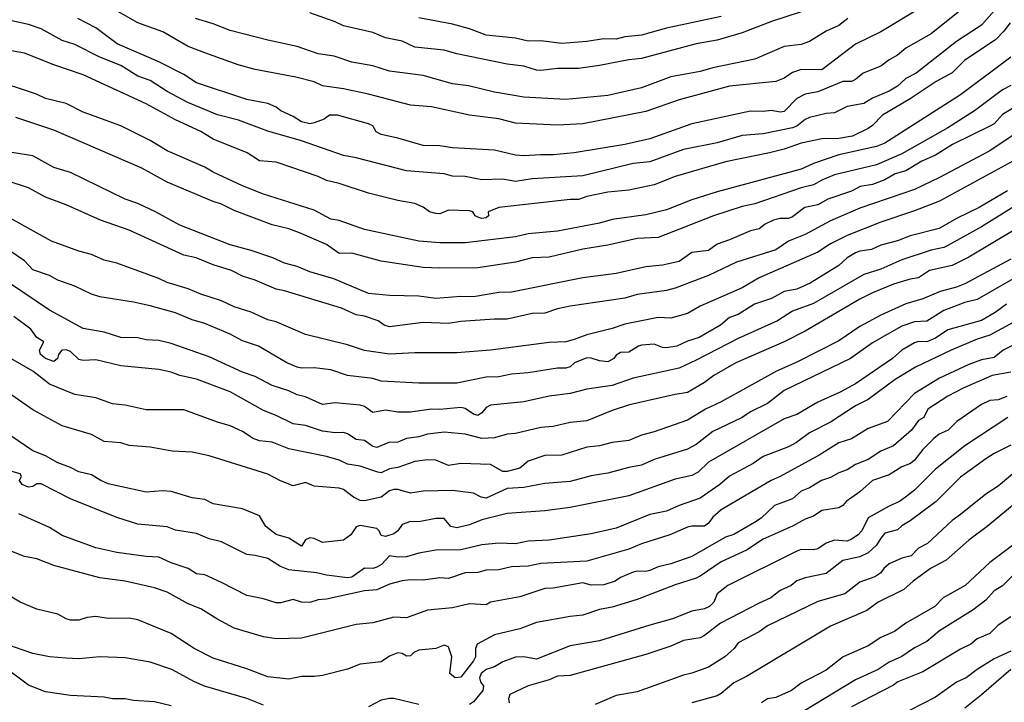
# Model space of a CAD drawing. Header units: metres. Extents: x -46681 to -43747, y -240911 to -237677.
# Tile 648 of 656: x -45610 to -45493, y -238848 to -238767. Entities that reach past the tile are written whole.
import ezdxf

# ---------------------------------------------------------------- set-up
doc = ezdxf.new("R2010")
doc.units = ezdxf.units.M
doc.layers.add('CONTOUR_INDEX', color=1, linetype='Continuous')
doc.layers.add('CONTOUR_INTER', color=3, linetype='Continuous')

msp = doc.modelspace()

# ---------------------------------------------------------------- linework, layer by layer
at = {"layer": 'CONTOUR_INDEX'}
for points, elevation in [([(-45497.6, -238765.11), (-45501.6, -238768.36), (-45504.6, -238770.04), (-45505.6, -238770.89), (-45506.6, -238771.43), (-45507.6, -238772.21), (-45509.69, -238773.02), (-45510.6, -238773.77), (-45511.1, -238774), (-45512.1, -238774.03), (-45515.1, -238775.26), (-45516.6, -238775.53), (-45517.6, -238776.05), (-45519.1, -238777.61), (-45519.6, -238777.67), (-45520.6, -238777.46), (-45521.6, -238777.59), (-45523.1, -238777.54), (-45530.1, -238779.07), (-45535.1, -238780.83), (-45538.1, -238781.52), (-45544.1, -238782.51), (-45546.6, -238782.77), (-45548.1, -238782.74), (-45550.1, -238782.89), (-45551.1, -238782.81), (-45553.6, -238782.21), (-45558.6, -238781.92), (-45560.1, -238781.66), (-45562.1, -238781.65), (-45565.1, -238780.77), (-45567.1, -238780.34), (-45567.69, -238780.02), (-45568.1, -238779.31), (-45568.6, -238779.04), (-45572.29, -238778.02), (-45573.24, -238778.02), (-45573.9, -238778.52), (-45575.1, -238778.95), (-45575.6, -238779.04), (-45576.6, -238778.84), (-45577.6, -238778.19), (-45579.06, -238777.52), (-45579.6, -238777.06), (-45580.6, -238776.65), (-45583.1, -238776.15), (-45589.1, -238774.17), (-45590.6, -238773.2), (-45593.6, -238771.69), (-45598.56, -238769.52), (-45601.1, -238767.62), (-45603.23, -238766.52)], 105), ([(-45490.6, -238776.43), (-45493.1, -238777.95), (-45494.1, -238779.04), (-45494.6, -238779.33), (-45499.05, -238781.52), (-45501.1, -238782.78), (-45502.69, -238783.52), (-45504.6, -238784.64), (-45505.9, -238785.02), (-45507.1, -238785.73), (-45508.6, -238786.3), (-45510.05, -238786.52), (-45511.1, -238787.08), (-45513.92, -238788.02), (-45515.1, -238788.71), (-45516.63, -238789.02), (-45518.1, -238790.15), (-45518.6, -238790.32), (-45519.6, -238790.33), (-45520.39, -238790.52), (-45521.37, -238791.02), (-45522.1, -238791.55), (-45523.1, -238791.81), (-45525.6, -238792.88), (-45527.1, -238793.37), (-45528.1, -238794.16), (-45530.1, -238794.4), (-45531.6, -238795.44), (-45533.6, -238795.9), (-45535.6, -238796.08), (-45539.1, -238796.9), (-45543.1, -238797.41), (-45551.6, -238799.1), (-45553.1, -238799.16), (-45556.1, -238799.67), (-45557.6, -238799.64), (-45560.6, -238799.86), (-45562.6, -238799.57), (-45566.1, -238799.52), (-45568.6, -238799.27), (-45572.74, -238797.52), (-45575.6, -238796.68), (-45577.1, -238796.04), (-45578.6, -238795.64), (-45580.01, -238795.02), (-45582.6, -238794.15), (-45585.1, -238793.45), (-45591.1, -238791.11), (-45593.96, -238789.52), (-45596.1, -238788.53), (-45597.6, -238788.03), (-45604.1, -238784.85), (-45606.1, -238784.25), (-45608.6, -238782.87), (-45611.1, -238782.49)], 100), ([(-45491.6, -238791.64), (-45497.1, -238794.92), (-45499.1, -238795.93), (-45501.79, -238796.52), (-45503.1, -238797.4), (-45504.1, -238797.56), (-45506.1, -238798.17), (-45508.6, -238799.18), (-45510.1, -238799.94), (-45516.6, -238803.75), (-45519.1, -238805.03), (-45524.86, -238807.52), (-45527.48, -238809.02), (-45528.6, -238809.85), (-45530.6, -238811.07), (-45532.1, -238811.29), (-45537.53, -238812.52), (-45539.6, -238813.19), (-45542.6, -238814.43), (-45544.6, -238814.61), (-45546.6, -238815.1), (-45548.1, -238815.22), (-45551.1, -238815.92), (-45552.1, -238816.01), (-45553.6, -238816.46), (-45555.1, -238816.54), (-45557.1, -238816.01), (-45559.6, -238815.79), (-45561.6, -238816.02), (-45562.6, -238816.32), (-45564.1, -238816.55), (-45565.1, -238816.96), (-45566.2, -238817.02), (-45567.6, -238817.59), (-45568.1, -238817.49), (-45569.1, -238816.76), (-45570.1, -238816.64), (-45571.1, -238815.97), (-45571.6, -238815.83), (-45572.6, -238815.85), (-45574.1, -238815.65), (-45576.1, -238814.98), (-45577.6, -238814.8), (-45579.6, -238813.79), (-45581.1, -238813.21), (-45585.1, -238810.99), (-45589.1, -238809.46), (-45591.08, -238809.02), (-45592.1, -238808.64), (-45593.6, -238808.32), (-45598.1, -238807.88), (-45601.1, -238807.15), (-45602.6, -238807.25), (-45603.1, -238807.13), (-45604.1, -238806.19), (-45604.6, -238805.97), (-45605.14, -238806.02), (-45605.53, -238806.52), (-45605.64, -238807.02), (-45606.1, -238807.35), (-45607.1, -238807.02), (-45607.69, -238806.52), (-45607.79, -238806.02), (-45607.29, -238805.02), (-45608.1, -238804.52), (-45608.83, -238803.52), (-45610.86, -238802.02)], 95), ([(-45491.04, -238805.02), (-45493.04, -238806.02), (-45494.1, -238806.88), (-45495.6, -238807.18), (-45497.1, -238807.71), (-45500.6, -238809.36), (-45503.6, -238811.19), (-45506.81, -238814.52), (-45509.1, -238815.33), (-45511.1, -238816.56), (-45512.6, -238817.05), (-45514.94, -238818.52), (-45519.6, -238821.06), (-45520.67, -238821.52), (-45526.61, -238825.02), (-45527.6, -238825.91), (-45528.1, -238826.63), (-45528.6, -238826.96), (-45530.1, -238826.96), (-45530.6, -238827.1), (-45532.74, -238828.02), (-45536.1, -238829.07), (-45537.6, -238829.71), (-45542.6, -238831.14), (-45548.1, -238831.43), (-45549.6, -238831.74), (-45551.6, -238831.82), (-45553.1, -238832.18), (-45554.6, -238832.22), (-45555.6, -238832.48), (-45557.1, -238832.51), (-45559.1, -238833.2), (-45560.1, -238833.14), (-45562.1, -238833.42), (-45563.6, -238833.37), (-45564.6, -238833.47), (-45566.1, -238833.89), (-45567.6, -238834.54), (-45569.1, -238834.68), (-45573.6, -238835.65), (-45574.6, -238835.73), (-45575.6, -238836.05), (-45576.58, -238836.02), (-45577.6, -238835.71), (-45579.1, -238836.11), (-45579.6, -238836.09), (-45581.1, -238835.61), (-45583.1, -238835.21), (-45586.1, -238833.66), (-45588.1, -238832.78), (-45589.1, -238832.64), (-45590.1, -238832), (-45592.1, -238831.32), (-45593.6, -238830.65), (-45595.1, -238830.57), (-45598.6, -238830.1), (-45601.1, -238829.55), (-45605.1, -238828.1), (-45606.6, -238827.12), (-45610.24, -238825.52)], 90), ([(-45491.64, -238820.52), (-45493.6, -238822.19), (-45495.1, -238823.15), (-45498.1, -238825.6), (-45499.1, -238826.28), (-45502.02, -238829.02), (-45503.1, -238829.6), (-45504, -238830.52), (-45505.1, -238830.78), (-45506.6, -238831.45), (-45507.25, -238832.02), (-45507.6, -238832.52), (-45508.32, -238833.02), (-45510.1, -238833.64), (-45511.87, -238835.02), (-45515.1, -238835.94), (-45521.1, -238838.82), (-45522.1, -238839.55), (-45524.6, -238840.86), (-45525.06, -238841.52), (-45526.18, -238842.52), (-45528.1, -238843.75), (-45530.1, -238844.49), (-45531.1, -238844.7), (-45536.6, -238846.7), (-45539.1, -238847.15), (-45541.6, -238848.19)], 85), ([(-45492.1, -238841.87), (-45494.1, -238842.77), (-45496.13, -238844.02), (-45497.44, -238845.02), (-45498.6, -238845.55), (-45501.1, -238847.33), (-45507.27, -238850.52)], 80)]:
    msp.add_lwpolyline(points, dxfattribs=dict(at, elevation=elevation))
at = {"layer": 'CONTOUR_INTER'}
for points, elevation in [([(-45492.6, -238763.87), (-45495.6, -238767.31), (-45498.6, -238769.25), (-45503.37, -238773.02), (-45504.6, -238773.68), (-45505.6, -238774.57), (-45506.6, -238775.15), (-45508.6, -238776.02), (-45509.6, -238776.64), (-45511.6, -238777.01), (-45513.1, -238777.74), (-45514.1, -238777.83), (-45516.1, -238778.3), (-45516.6, -238778.53), (-45517.6, -238779.34), (-45518.1, -238779.55), (-45521.6, -238780.26), (-45524.1, -238780.43), (-45527.1, -238781.33), (-45531.1, -238782.11), (-45535.1, -238783.58), (-45537.1, -238783.78), (-45543.1, -238785.24), (-45549.1, -238785.62), (-45551.1, -238785.94), (-45552.6, -238785.66), (-45555.1, -238785.71), (-45557.1, -238785.35), (-45558.6, -238785.28), (-45559.6, -238785.02), (-45564.1, -238784.64), (-45570.1, -238783.11), (-45571.6, -238782.84), (-45576.6, -238781.08), (-45580.6, -238779.95), (-45584.1, -238778.63), (-45586.6, -238777.98), (-45590.14, -238776.52), (-45592.6, -238775.21), (-45594.6, -238773.9), (-45596.1, -238773.37), (-45598.1, -238772.13), (-45600.6, -238771.12), (-45603.6, -238769.63), (-45605.1, -238769.12), (-45607.6, -238767.73), (-45609.1, -238767.23), (-45611.1, -238766.8)], 104), ([(-45503.3, -238765.52), (-45507.6, -238768.09), (-45510.6, -238769.56), (-45514.6, -238772.63), (-45517.1, -238772.59), (-45518.1, -238772.93), (-45519.1, -238773.63), (-45520.1, -238774.01), (-45525.6, -238774.57), (-45531.6, -238776.19), (-45535.6, -238777.61), (-45543.1, -238779.04), (-45546.1, -238779.23), (-45551.1, -238779), (-45553.1, -238778.47), (-45556.6, -238778.02), (-45561.1, -238777.04), (-45563.6, -238776.84), (-45568.6, -238775.53), (-45571.6, -238774.88), (-45574.1, -238774.52), (-45575.1, -238774.07), (-45577.25, -238773.52), (-45582.1, -238772.58), (-45584.12, -238772.02), (-45588.1, -238770.62), (-45590.1, -238769.84), (-45593.1, -238768.11), (-45596.1, -238767.02), (-45601.6, -238763.87)], 106), ([(-45515.6, -238765.25), (-45520.6, -238766.88), (-45524.1, -238768.22), (-45527.1, -238769.11), (-45529.6, -238769.54), (-45536.1, -238771.29), (-45537.6, -238771.43), (-45541.1, -238772.13), (-45543.6, -238772.47), (-45546.1, -238772.46), (-45548.1, -238772.7), (-45548.6, -238772.68), (-45550.1, -238772.21), (-45552.1, -238771.96), (-45558.1, -238770.74), (-45559.6, -238770.28), (-45563.1, -238769.94), (-45564.6, -238769.21), (-45566.6, -238768.82), (-45568.1, -238768.19), (-45571.6, -238767.39), (-45572.6, -238766.9), (-45575.6, -238765.84)], 108), ([(-45492.18, -238767.02), (-45492.94, -238768.02), (-45493.91, -238769.02), (-45497.61, -238771.52), (-45499.1, -238772.97), (-45501.01, -238774.02), (-45504.1, -238776.1), (-45507.41, -238778.02), (-45508.6, -238779.24), (-45509.1, -238779.6), (-45510.96, -238780.52), (-45512.6, -238780.8), (-45514.6, -238780.83), (-45517.1, -238781.37), (-45519.1, -238782.08), (-45520.85, -238782.52), (-45526.1, -238783.57), (-45532.1, -238785.32), (-45534.6, -238786.34), (-45537.6, -238786.96), (-45540.1, -238787.21), (-45542.6, -238787.72), (-45543.6, -238788.07), (-45544.6, -238788.06), (-45553.1, -238789.03), (-45554.36, -238789.52), (-45554.3, -238790.02), (-45554.6, -238790.27), (-45555.1, -238790.34), (-45555.6, -238790.17), (-45555.9, -238790.02), (-45556.17, -238789.52), (-45556.6, -238789.42), (-45559.1, -238789.35), (-45560.1, -238789.78), (-45560.6, -238789.73), (-45561.36, -238789.52), (-45562.1, -238788.97), (-45563.1, -238788.56), (-45565.1, -238788.19), (-45568.6, -238787.31), (-45572.1, -238786.18), (-45573.6, -238785.82), (-45574.6, -238785.33), (-45579.6, -238783.62), (-45581.6, -238783.46), (-45583.05, -238782.52), (-45587.1, -238780.9), (-45588.6, -238779.96), (-45591.6, -238778.58), (-45595.1, -238776.68), (-45602.6, -238773.24), (-45606.1, -238772.05), (-45609.6, -238770.66), (-45611.6, -238770.27)], 103), ([(-45511.54, -238766.52), (-45512.6, -238767.34), (-45514.1, -238768.03), (-45516.1, -238769.26), (-45517.1, -238769.6), (-45519.1, -238769.87), (-45522.6, -238771.37), (-45527.6, -238772.4), (-45529.1, -238772.83), (-45532.6, -238773.45), (-45536.1, -238774.78), (-45540.1, -238775.69), (-45545.1, -238776.18), (-45550.1, -238775.88), (-45553.6, -238775.29), (-45556.71, -238774.52), (-45558.6, -238774.3), (-45562.1, -238773.29), (-45566.1, -238772.78), (-45568.1, -238772.15), (-45570.6, -238771.72), (-45572.71, -238771.02), (-45574.6, -238770.74), (-45577.1, -238769.84), (-45580.6, -238769.1), (-45585.1, -238767.94), (-45587.1, -238767.14), (-45589.23, -238766.52)], 107), ([(-45526.6, -238766.27), (-45533.1, -238767.68), (-45536.1, -238768.5), (-45538.1, -238768.7), (-45539.1, -238768.97), (-45540.6, -238768.94), (-45542.6, -238769.26), (-45545.6, -238769.49), (-45548.1, -238769.16), (-45549.6, -238769.21), (-45551.1, -238768.87), (-45554.6, -238768.49), (-45556.6, -238767.74), (-45558.6, -238767.2), (-45562.6, -238766.45)], 109), ([(-45492.1, -238771.11), (-45498.1, -238775.62), (-45507.1, -238781.36), (-45508.1, -238781.74), (-45512.6, -238782.77), (-45515.6, -238783.79), (-45517.1, -238784.45), (-45527.1, -238787.17), (-45530.1, -238788.09), (-45533.1, -238789.3), (-45535.6, -238789.9), (-45539.6, -238790.46), (-45541.1, -238790.9), (-45546.1, -238791.85), (-45549.6, -238792.15), (-45551.1, -238792.51), (-45557.1, -238793.24), (-45560.1, -238793.23), (-45562.6, -238793.02), (-45569.1, -238791.65), (-45572.1, -238790.59), (-45573.1, -238790.41), (-45575.1, -238789.33), (-45581.1, -238787.45), (-45583.6, -238786.45), (-45587.1, -238784.82), (-45588.1, -238784.22), (-45592.6, -238782.28), (-45594.6, -238781.04), (-45598.1, -238779.3), (-45602.6, -238777.66), (-45604.6, -238776.65), (-45607.1, -238776.06), (-45608.17, -238775.52), (-45613.6, -238773.73)], 102), ([(-45492.1, -238774.48), (-45493.1, -238775.01), (-45496.44, -238777.52), (-45499.61, -238779.52), (-45505.1, -238782.62), (-45508.1, -238783.96), (-45513.1, -238785.13), (-45514.6, -238785.76), (-45515.6, -238786.33), (-45517.1, -238786.7), (-45522.6, -238788.59), (-45524.1, -238788.92), (-45527.52, -238790.02), (-45534.1, -238792.59), (-45536.6, -238792.71), (-45540.1, -238793.49), (-45543.1, -238793.99), (-45547.1, -238794.93), (-45549.1, -238795), (-45551.1, -238795.53), (-45555.6, -238796.19), (-45560.1, -238796.26), (-45562.1, -238796.17), (-45567.1, -238795.41), (-45570.6, -238794.46), (-45572.1, -238794.51), (-45573.6, -238793.43), (-45576.82, -238792.02), (-45578.1, -238791.57), (-45580.1, -238791.1), (-45584.6, -238789.39), (-45586.1, -238788.63), (-45587.1, -238788.31), (-45592.6, -238785.99), (-45595.6, -238784.32), (-45606.1, -238779.82), (-45610.6, -238778.3)], 101), ([(-45490.51, -238779.52), (-45494.6, -238782.27), (-45500.6, -238785.45), (-45503.6, -238786.87), (-45510.1, -238789.09), (-45513.6, -238790.6), (-45516.6, -238792.23), (-45518.6, -238793.05), (-45520.1, -238794.08), (-45524.8, -238795.52), (-45528.1, -238797.12), (-45532.1, -238798.62), (-45533.1, -238798.89), (-45536.6, -238799.4), (-45538.1, -238799.83), (-45544.6, -238800.77), (-45546.1, -238801.09), (-45547.6, -238801.62), (-45549.1, -238801.63), (-45552.1, -238802.33), (-45553.6, -238802.31), (-45557.6, -238802.59), (-45559.1, -238802.84), (-45562.1, -238802.73), (-45566.1, -238803.22), (-45566.75, -238803.02), (-45567.47, -238802.52), (-45569.1, -238801.97), (-45570.1, -238801.8), (-45571.83, -238801.02), (-45578.6, -238798.95), (-45579.6, -238798.75), (-45582.1, -238797.67), (-45583.6, -238797.18), (-45584.91, -238796.52), (-45587.1, -238795.86), (-45589.14, -238795.02), (-45590.6, -238794.68), (-45597.1, -238791.74), (-45600.53, -238790.52), (-45604.6, -238788.69), (-45607.1, -238787.79), (-45609.1, -238786.68), (-45614.1, -238785.05)], 99), ([(-45491.87, -238783.52), (-45500.6, -238788.25), (-45503.6, -238789.42), (-45507.6, -238790.78), (-45511.6, -238792.36), (-45513.6, -238793.35), (-45515.1, -238794.35), (-45522.1, -238797.41), (-45524.1, -238798.57), (-45529.1, -238800.78), (-45530.6, -238801.64), (-45532.6, -238802.22), (-45534.1, -238802.14), (-45538.1, -238802.93), (-45539.6, -238803.44), (-45542.6, -238804.17), (-45544.1, -238804.76), (-45545.1, -238805), (-45547.1, -238805.1), (-45554.1, -238806), (-45558.1, -238806.31), (-45563.1, -238806.32), (-45566.1, -238806.5), (-45569.1, -238806.06), (-45571.1, -238805.37), (-45576.1, -238804.13), (-45579.6, -238802.65), (-45580.6, -238802.39), (-45582.6, -238801.5), (-45584.6, -238800.86), (-45586.1, -238800.15), (-45588.6, -238799.34), (-45590.1, -238798.69), (-45592.6, -238797.97), (-45593.6, -238797.48), (-45598.6, -238795.65), (-45600.1, -238795.28), (-45601.6, -238794.62), (-45603.1, -238794.21), (-45606.37, -238793.02), (-45613.1, -238789.29)], 98), ([(-45487.1, -238786.06), (-45495.6, -238791.31), (-45499.6, -238793.53), (-45500.1, -238793.77), (-45501.6, -238794.09), (-45505.1, -238795.26), (-45507.6, -238796.37), (-45509.6, -238797.02), (-45515.6, -238800.47), (-45518.1, -238801.37), (-45519.89, -238802.52), (-45524.6, -238804.61), (-45529.6, -238807.22), (-45531.6, -238808.14), (-45537.1, -238809.36), (-45539.6, -238810.23), (-45542.6, -238810.66), (-45544.6, -238811.18), (-45547.1, -238811.48), (-45550.1, -238812.15), (-45554.1, -238812.56), (-45554.6, -238812.85), (-45555.1, -238813.48), (-45555.6, -238813.79), (-45556.1, -238813.63), (-45557.1, -238812.94), (-45557.6, -238812.83), (-45560.1, -238813.07), (-45561.1, -238813.04), (-45563.6, -238813.4), (-45565.1, -238813.38), (-45566.6, -238813.14), (-45568.1, -238813.42), (-45569.1, -238812.72), (-45569.6, -238812.57), (-45572.6, -238812.28), (-45574.1, -238812.48), (-45576.1, -238811.56), (-45577.1, -238811.33), (-45578.1, -238810.87), (-45580.1, -238810.22), (-45582.1, -238809.13), (-45583.6, -238808.63), (-45587.6, -238806.79), (-45592.1, -238805.21), (-45593.6, -238804.87), (-45595.1, -238804.77), (-45596.1, -238804.56), (-45598.1, -238804.5), (-45600.1, -238803.85), (-45602.6, -238803.42), (-45606.6, -238801.25), (-45613.1, -238796.89)], 96), ([(-45492.5, -238787.02), (-45495.89, -238789.02), (-45498.6, -238790.32), (-45500.66, -238791.52), (-45504.1, -238792.4), (-45505.6, -238792.99), (-45507.59, -238793.52), (-45508.72, -238794.02), (-45510.1, -238794.22), (-45510.6, -238794.43), (-45511.61, -238795.02), (-45512.6, -238795.91), (-45515.99, -238798.02), (-45517.6, -238798.73), (-45519.1, -238799.03), (-45520.6, -238799.84), (-45522.62, -238800.52), (-45524.6, -238801.78), (-45525.6, -238802.11), (-45526.68, -238803.02), (-45529.23, -238804.52), (-45530.6, -238804.95), (-45531.87, -238805.52), (-45533.1, -238805.75), (-45533.6, -238805.71), (-45534.6, -238805.29), (-45536.1, -238805.43), (-45536.45, -238805.52), (-45537.6, -238806.24), (-45538.6, -238806.3), (-45539.1, -238806.61), (-45539.38, -238807.02), (-45540.1, -238807.39), (-45541.1, -238807.29), (-45542.1, -238806.95), (-45542.6, -238806.94), (-45544.06, -238807.52), (-45544.6, -238807.99), (-45545.1, -238808.14), (-45546.1, -238808.16), (-45549.6, -238808.71), (-45551.6, -238808.87), (-45553.1, -238809.2), (-45554.6, -238809.21), (-45558.1, -238809.94), (-45562.6, -238809.96), (-45567.1, -238809.71), (-45568.1, -238809.38), (-45571.1, -238809.03), (-45573.1, -238808.37), (-45575.1, -238808.12), (-45576.6, -238808.16), (-45577.1, -238808.05), (-45578.33, -238807.52), (-45581.73, -238805.52), (-45583.6, -238804.9), (-45585.1, -238804.09), (-45588.1, -238802.84), (-45589.6, -238802.4), (-45591.6, -238801.58), (-45594.6, -238800.74), (-45596.6, -238800.3), (-45600.6, -238799.68), (-45601.6, -238799.33), (-45603.6, -238798.41), (-45605.6, -238797.68), (-45606.6, -238797.14), (-45608.6, -238796.44), (-45609.6, -238795.39), (-45612.31, -238793.52)], 97), ([(-45492.1, -238795.19), (-45497.6, -238798.1), (-45498.6, -238798.51), (-45500.53, -238799.02), (-45502.6, -238799.88), (-45504.6, -238800.49), (-45507.6, -238801.83), (-45510.1, -238803.21), (-45512.6, -238804.91), (-45517.6, -238807.46), (-45520.03, -238808.52), (-45526.6, -238812.16), (-45528.46, -238813.02), (-45530.6, -238814.36), (-45534.6, -238815.74), (-45536.1, -238816.13), (-45537.6, -238816.75), (-45539.6, -238817.01), (-45541.1, -238817.42), (-45542.6, -238817.57), (-45545.6, -238818.5), (-45547.6, -238818.57), (-45549.6, -238819.22), (-45550.6, -238820.05), (-45552.1, -238820.48), (-45552.6, -238820.48), (-45554.1, -238819.64), (-45557.6, -238819.5), (-45559.1, -238819.74), (-45560.6, -238819.11), (-45561.6, -238819.06), (-45563.1, -238819.28), (-45565.1, -238819.99), (-45566.1, -238820.16), (-45567.1, -238820.61), (-45567.5, -238820.52), (-45569.6, -238819.81), (-45571.1, -238819.58), (-45572.1, -238819.13), (-45573.6, -238818.68), (-45578.1, -238817.77), (-45580.1, -238816.96), (-45581.6, -238816.81), (-45582.36, -238816.52), (-45583.6, -238815.7), (-45585.1, -238815.03), (-45586.6, -238814.6), (-45590.6, -238813.11), (-45595.1, -238813.12), (-45597.6, -238812.55), (-45599.1, -238812.39), (-45601.1, -238811.67), (-45603.6, -238811.3), (-45606.6, -238810.07), (-45608.58, -238808.52), (-45611.19, -238807.02)], 94), ([(-45491.83, -238797.52), (-45496.1, -238799.98), (-45497.6, -238800.32), (-45500.1, -238801.27), (-45502.1, -238802.55), (-45503.6, -238802.62), (-45505.1, -238803.14), (-45508.6, -238805.13), (-45511.19, -238807.02), (-45519.1, -238810.82), (-45521.1, -238812.37), (-45523.1, -238813.34), (-45524.1, -238814.03), (-45527.6, -238815.7), (-45529.6, -238817.23), (-45530.6, -238817.82), (-45534.6, -238819.03), (-45536.1, -238819.71), (-45537.6, -238819.99), (-45540.1, -238820.67), (-45542.1, -238820.98), (-45544.6, -238821.64), (-45547.6, -238821.87), (-45550.1, -238822.38), (-45552.1, -238822.48), (-45554.6, -238823.62), (-45555.18, -238823.52), (-45556.1, -238823.03), (-45558.6, -238822.74), (-45562.1, -238822.81), (-45563.6, -238823.03), (-45565.1, -238822.6), (-45565.6, -238822.6), (-45566.1, -238822.77), (-45567.1, -238823.53), (-45569.1, -238823.97), (-45569.6, -238823.9), (-45570.4, -238823.52), (-45571.6, -238822.61), (-45572.1, -238822.43), (-45575.1, -238822.19), (-45576.1, -238821.78), (-45577.6, -238822.17), (-45579.1, -238821.59), (-45580.6, -238820.76), (-45587.6, -238818.6), (-45589.6, -238818.16), (-45591.98, -238818.02), (-45594.6, -238817.56), (-45597.1, -238817.36), (-45598.1, -238817.04), (-45600.1, -238816.87), (-45601.6, -238816.05), (-45605.1, -238815.04), (-45608.6, -238813.12), (-45611.1, -238811.36)], 93), ([(-45492.63, -238800.52), (-45493.97, -238801.52), (-45495.6, -238802.46), (-45499.6, -238803.61), (-45501.1, -238804.57), (-45502.1, -238805.01), (-45503.1, -238804.99), (-45503.6, -238805.12), (-45505.1, -238806.01), (-45506.22, -238807.02), (-45510.6, -238810.01), (-45512.43, -238811.02), (-45515.1, -238812.21), (-45517.6, -238813.67), (-45519.1, -238814.18), (-45528.1, -238819.36), (-45529.34, -238820.52), (-45530.1, -238820.94), (-45532.1, -238821.39), (-45537.6, -238823.35), (-45544.6, -238824.74), (-45547.6, -238825.16), (-45552.1, -238825.47), (-45555.1, -238826.21), (-45556.6, -238826.82), (-45558.1, -238827.16), (-45558.81, -238827.02), (-45559.6, -238826.04), (-45560.6, -238826.07), (-45562.6, -238826.47), (-45563.6, -238826.4), (-45564.6, -238826.79), (-45565.13, -238827.52), (-45565.6, -238827.89), (-45566.6, -238828.22), (-45567.1, -238828.1), (-45567.34, -238827.52), (-45567.6, -238827.26), (-45569.6, -238826.89), (-45570.1, -238827.04), (-45570.71, -238828.02), (-45571.6, -238828.63), (-45574.1, -238828.9), (-45575.1, -238828.42), (-45575.6, -238828.35), (-45576.1, -238828.58), (-45576.6, -238829.37), (-45578.1, -238828.39), (-45579.6, -238827.97), (-45580.82, -238827.02), (-45581.6, -238825.75), (-45583.6, -238824.91), (-45587.1, -238824.32), (-45588.1, -238823.8), (-45589.6, -238823.58), (-45592.1, -238822.85), (-45593.1, -238822.75), (-45595.1, -238822.91), (-45599.6, -238821.91), (-45600.51, -238821.52), (-45601.6, -238820.86), (-45603.1, -238820.51), (-45604.1, -238819.98), (-45605.6, -238819.44), (-45607.1, -238818.61), (-45608.6, -238818.01), (-45612.1, -238815.63)], 92), ([(-45488.6, -238800.97), (-45494.6, -238804.23), (-45496.1, -238804.71), (-45499.2, -238806.02), (-45503.47, -238808.02), (-45505.89, -238809.52), (-45509.1, -238811.88), (-45510.6, -238812.65), (-45513.6, -238814.58), (-45516.1, -238815.87), (-45517.65, -238817.02), (-45518.6, -238817.53), (-45521.6, -238818.69), (-45522.81, -238819.52), (-45525.6, -238821.03), (-45526.77, -238822.02), (-45529.1, -238823.65), (-45531.6, -238824.51), (-45533.1, -238825.2), (-45535.1, -238825.57), (-45539.1, -238827.22), (-45542.1, -238827.89), (-45547.1, -238828.65), (-45549.6, -238828.76), (-45551.1, -238829.09), (-45553.1, -238829.01), (-45555.1, -238829.2), (-45557.6, -238829.78), (-45560.6, -238829.83), (-45562.6, -238830.18), (-45564.1, -238830.62), (-45565.1, -238830.67), (-45566.1, -238830.52), (-45567.08, -238831.52), (-45567.6, -238831.87), (-45568.1, -238832), (-45569.1, -238831.97), (-45570.6, -238833.03), (-45571.1, -238833.11), (-45573.6, -238832.8), (-45574.81, -238832.52), (-45578.1, -238832.17), (-45579.1, -238831.76), (-45580.6, -238830.81), (-45582.1, -238830.45), (-45583.1, -238830.35), (-45586.1, -238828.84), (-45587.6, -238828.49), (-45589.1, -238827.84), (-45591.6, -238827.44), (-45592.6, -238827.03), (-45596.1, -238826.74), (-45598.6, -238825.95), (-45604.1, -238823.7), (-45607.6, -238821.91), (-45608.1, -238821.91), (-45608.6, -238822.26), (-45609.1, -238822.33), (-45609.85, -238822.02), (-45610.17, -238821.52), (-45609.93, -238821.02), (-45610.1, -238820.72), (-45611.1, -238820.48)], 91), ([(-45492.1, -238808.63), (-45494.35, -238809.02), (-45497.77, -238810.52), (-45499.6, -238811.47), (-45501.98, -238813.02), (-45502.47, -238814.02), (-45503.1, -238814.39), (-45503.94, -238815.52), (-45506.1, -238817.4), (-45507.6, -238818.05), (-45509.09, -238819.02), (-45510.6, -238819.63), (-45511.6, -238820.25), (-45512.6, -238820.62), (-45513.6, -238821.17), (-45514.66, -238821.52), (-45516.1, -238822.4), (-45517.1, -238822.8), (-45518.1, -238823.71), (-45520.24, -238824.52), (-45521.85, -238826.02), (-45522.62, -238826.52), (-45525.1, -238827.95), (-45526.1, -238828.27), (-45530.1, -238830.59), (-45532.6, -238831.47), (-45534.1, -238831.8), (-45535.1, -238832.24), (-45535.6, -238832.36), (-45536.6, -238832.32), (-45537.1, -238832.46), (-45538.6, -238833.08), (-45539.22, -238833.52), (-45540.6, -238833.95), (-45542.1, -238834), (-45543.1, -238833.72), (-45546.6, -238834.34), (-45547.6, -238834.4), (-45550.6, -238835.39), (-45554.07, -238836.02), (-45554.6, -238836.34), (-45556.6, -238836.22), (-45558.6, -238836.71), (-45561.6, -238836.98), (-45564.1, -238837.9), (-45565.6, -238837.8), (-45568.1, -238838.47), (-45570.1, -238838.68), (-45576.6, -238840.3), (-45579.6, -238840.4), (-45581.1, -238840.15), (-45584.6, -238839.1), (-45586.66, -238838.02), (-45588.6, -238836.81), (-45590.1, -238836.22), (-45592.6, -238834.84), (-45594.1, -238834.33), (-45597.6, -238833.52), (-45600.6, -238833.11), (-45606.1, -238831.64), (-45608.1, -238830.86), (-45609.6, -238830.57), (-45611.1, -238830)], 89), ([(-45492.6, -238811.53), (-45493.6, -238811.91), (-45494.6, -238812.02), (-45495.6, -238812.5), (-45498.53, -238814.52), (-45499.58, -238815.52), (-45500.64, -238816.02), (-45501.28, -238816.52), (-45502.6, -238817.86), (-45503.6, -238819.13), (-45504.07, -238819.52), (-45505.1, -238819.92), (-45506.6, -238820.84), (-45508.6, -238821.55), (-45510.1, -238822.9), (-45511.74, -238824.02), (-45512.1, -238824.52), (-45512.6, -238824.8), (-45514.6, -238825.09), (-45515.6, -238825.79), (-45516.6, -238826.14), (-45518.1, -238826.98), (-45521.6, -238828.52), (-45523.6, -238829.82), (-45526.6, -238831.23), (-45529.1, -238832.94), (-45529.6, -238833.15), (-45532.1, -238833.96), (-45536.6, -238835.71), (-45539.6, -238836.62), (-45541.1, -238836.9), (-45543.1, -238837.58), (-45544.6, -238837.71), (-45548.6, -238838.43), (-45550.6, -238839.18), (-45553.6, -238839.91), (-45555.67, -238841.02), (-45555.88, -238841.52), (-45555.88, -238842.52), (-45556.12, -238843.02), (-45557.6, -238844.95), (-45558.29, -238845.02), (-45558.93, -238844.52), (-45558.68, -238842.52), (-45559.1, -238841.33), (-45559.6, -238841.16), (-45560.6, -238841.53), (-45562.6, -238841.75), (-45563.22, -238842.02), (-45563.6, -238842.4), (-45564.1, -238842.44), (-45564.6, -238842.14), (-45565.1, -238842.07), (-45566.1, -238842.46), (-45567.1, -238843.12), (-45569.6, -238843.41), (-45571.1, -238844), (-45574.1, -238844.75), (-45575.1, -238844.89), (-45576.6, -238844.89), (-45578.1, -238845.17), (-45580.6, -238844.91), (-45583.1, -238843.95), (-45587.1, -238842.68), (-45589.37, -238841.52), (-45592.1, -238839.76), (-45596.1, -238838.14), (-45597.1, -238837.93), (-45599.6, -238837.95), (-45601.1, -238837.74), (-45602.1, -238837.85), (-45603.1, -238838.17), (-45604.1, -238838.16), (-45604.6, -238838.02), (-45605.6, -238837.46), (-45608.1, -238836.87), (-45610.1, -238836.04), (-45611.1, -238835.42)], 88), ([(-45492.45, -238814.02), (-45497.6, -238817.39), (-45501.1, -238820.19), (-45503.6, -238822.7), (-45504.67, -238823.52), (-45505.37, -238824.02), (-45506.6, -238824.57), (-45509.1, -238825.99), (-45509.87, -238827.52), (-45510.3, -238828.02), (-45511.1, -238828.53), (-45511.6, -238828.75), (-45513.1, -238828.63), (-45514.1, -238828.99), (-45515.1, -238829.65), (-45515.6, -238829.8), (-45517.1, -238829.75), (-45517.6, -238829.95), (-45525.8, -238834.02), (-45527.09, -238835.02), (-45527.49, -238836.02), (-45528.01, -238836.52), (-45528.6, -238836.8), (-45530.1, -238837.1), (-45532.42, -238838.02), (-45535.1, -238838.74), (-45541.1, -238840.64), (-45544.6, -238841.22), (-45548.6, -238842.81), (-45550.1, -238842.52), (-45551.1, -238842.56), (-45552.6, -238843.12), (-45553.6, -238843.72), (-45554.6, -238844.03), (-45555.18, -238844.52), (-45555.39, -238845.02), (-45555.27, -238845.52), (-45554.93, -238846.02), (-45555.01, -238846.52), (-45556.1, -238847.88), (-45556.6, -238848.2)], 87), ([(-45492.1, -238817.34), (-45494.1, -238818.3), (-45495.1, -238818.97), (-45498.1, -238821.14), (-45501.02, -238824.02), (-45504.1, -238826.35), (-45505.1, -238826.94), (-45505.6, -238827.39), (-45507.1, -238827.82), (-45507.6, -238828.39), (-45508.1, -238829.25), (-45509.1, -238830.15), (-45510.1, -238830.64), (-45512.1, -238831.07), (-45514.1, -238832.6), (-45516.6, -238833.12), (-45517.6, -238833.49), (-45518.29, -238834.02), (-45519.6, -238834.64), (-45520.69, -238835.52), (-45522.1, -238836.12), (-45526.68, -238838.52), (-45528.6, -238840), (-45529.1, -238840.26), (-45531.1, -238840.58), (-45532.6, -238841.25), (-45535.6, -238842.24), (-45544.6, -238844.75), (-45546.1, -238844.84), (-45547.1, -238845.26), (-45549.6, -238845.98), (-45551.79, -238847.02), (-45551.94, -238847.52), (-45551.85, -238848.02)], 86), ([(-45490.1, -238823), (-45494.93, -238827.02), (-45497.1, -238828.63), (-45499.81, -238831.02), (-45501.67, -238832.02), (-45503.73, -238833.52), (-45504.85, -238834.52), (-45507.92, -238836.02), (-45509.28, -238837.02), (-45513.6, -238838.88), (-45523.6, -238844.87), (-45525.1, -238845.62), (-45526.6, -238846.9), (-45527.1, -238847.19), (-45530.1, -238848.02)], 84), ([(-45491.1, -238828.68), (-45494.6, -238831.3), (-45497.54, -238834.02), (-45500.18, -238835.52), (-45501.16, -238836.52), (-45504.6, -238838.53), (-45505.95, -238839.52), (-45507.6, -238840.23), (-45509.1, -238841.22), (-45512.06, -238842.52), (-45514.1, -238844.13), (-45517.1, -238845.66), (-45518.22, -238846.52), (-45520.1, -238847.39), (-45521.1, -238847.53), (-45521.82, -238848.02)], 83), ([(-45491.6, -238832.56), (-45493.1, -238834.09), (-45494.1, -238834.66), (-45495.1, -238835.78), (-45496.6, -238836.95), (-45500.6, -238839.45), (-45502.1, -238840.7), (-45503.6, -238841.47), (-45505.1, -238842.5), (-45506.6, -238843.17), (-45507.9, -238844.02), (-45510.6, -238845.28), (-45521.6, -238851.95)], 82), ([(-45492.1, -238837.75), (-45493.6, -238838.74), (-45494.6, -238839.74), (-45496.1, -238840.39), (-45496.89, -238841.02), (-45498.1, -238841.62), (-45502.6, -238844.3), (-45505.56, -238845.52), (-45506.1, -238845.91), (-45511.1, -238848.47)], 81), ([(-45581.1, -238848.3), (-45583.1, -238847.5), (-45588.13, -238846.02), (-45589.34, -238845.52), (-45592.04, -238844.02), (-45594.6, -238843.16), (-45597.6, -238842.64), (-45600.6, -238842.53), (-45603.1, -238842.76), (-45604.6, -238842.69), (-45606.6, -238842.54), (-45608.6, -238842.13), (-45611.79, -238841.02)], 87), ([(-45592.1, -238848.37), (-45594.1, -238847.89), (-45596.6, -238847.74), (-45597.6, -238847.54), (-45599.1, -238847.52), (-45600.1, -238847.33), (-45604.1, -238847.12), (-45607.1, -238846.68), (-45609.1, -238845.92), (-45612.1, -238843.69)], 86), ([(-45492.12, -238844.02), (-45495.6, -238847.05), (-45497.6, -238848.66)], 79), ([(-45562.6, -238848.19), (-45565.6, -238847.49), (-45566.1, -238847.49), (-45567.1, -238847.7), (-45568.6, -238848.47)], 87)]:
    msp.add_lwpolyline(points, dxfattribs=dict(at, elevation=elevation))

doc.saveas('drawing.dxf')
